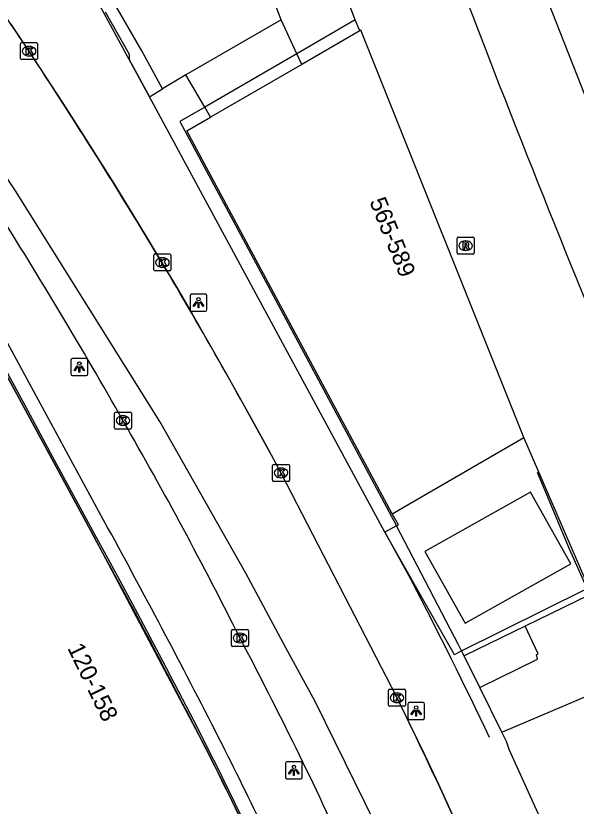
# Model space of a CAD drawing. Extents: x 155018 to 156648, y 383980 to 385733.
# Drawn here: x 156015.35 to 156048.29, y 384943.11 to 384989.58 of the extents above; entities that cross this region are included whole.
import ezdxf

# ---------------------------------------------------------------- set-up
doc = ezdxf.new("R2010")
doc.units = 0
for name, color, linetype in [('IMGEO_Dek', 7, 'Continuous'), ('IMGEO_Groenvoorziening', 7, 'Continuous'), ('IMGEO_Hek', 7, 'Continuous'), ('IMGEO_Kolk', 7, 'Continuous'), ('IMGEO_Lichtpunt', 7, 'Continuous'), ('IMGEO_Lijnafwatering', 7, 'Continuous'), ('IMGEO_Muur', 7, 'Continuous'), ('IMGEO_OVBaan_gesloten', 7, 'Continuous'), ('IMGEO_Pand', 7, 'Continuous'), ('IMGEO_Pand_nummerreeks', 7, 'Continuous'), ('IMGEO_Pand_overbouw', 7, 'Continuous'), ('IMGEO_Parkeervlak_open', 7, 'Continuous'), ('IMGEO_Rijbaan_lokaal_gesloten', 7, 'Continuous'), ('IMGEO_Rioolput', 7, 'Continuous'), ('IMGEO_Voetpad_gesloten', 7, 'Continuous'), ('IMGEO_Voetpad_open', 7, 'Continuous')]:
    doc.layers.add(name, color=color, linetype=linetype)

msp = doc.modelspace()

# ---------------------------------------------------------------- linework, layer by layer
at = {"layer": 'IMGEO_Dek'}
for points in [[(156046.063, 384942.673), (156044.343, 384946.44), (156044.19, 384946.907), (156043.916, 384947.46), (156042.615, 384950.09), (156041.699, 384951.94), (156041.549, 384952.243), (156041.378, 384952.589), (156037.728, 384959.594), (156037.038, 384959.215), (156023.198, 384984.824), (156023.964, 384985.283), (156022.766, 384987.512), (156021.016, 384990.55), (156017.88, 384995.994), (156015.235, 385000)], [(156007.45, 384981.995), (156019.904, 384959.036), (156026.633, 384946.28), (156027.709, 384944.118), (156028.763, 384941.944)]]:
    msp.add_lwpolyline(points, dxfattribs=at)
at = {"layer": 'IMGEO_Groenvoorziening'}
msp.add_lwpolyline([(156030.952, 384989.346), (156025.345, 384986.112)], dxfattribs=at)
at = {"layer": 'IMGEO_Hek'}
for points in [[(156020.606, 384989.813), (156022.016, 384987.328)], [(156022.016, 384987.328), (156022.004, 384987.012)], [(156022.004, 384987.012), (156023.198, 384984.824)], [(156037.038, 384959.215), (156038.648, 384956.291)]]:
    msp.add_lwpolyline(points, dxfattribs=at)
msp.add_arc((155815.102, 384839.529), 252.202, 25.26006, 27.57881, dxfattribs=at)
at = {"layer": 'IMGEO_Kolk'}
for p, q in [((156015.628, 384987.076), (156015.628, 384987.928)), ((156015.703, 384988.002), (156016.555, 384988.002)), ((156016.629, 384987.928), (156016.629, 384987.076)), ((156016.116, 384987.782), (156016.141, 384987.782)), ((156016.555, 384987.002), (156015.703, 384987.002)), ((156016.139, 384987.222), (156016.114, 384987.222)), ((156023.468, 384974.651), (156023.468, 384975.503)), ((156023.543, 384975.577), (156024.395, 384975.577)), ((156024.469, 384975.503), (156024.469, 384974.651)), ((156023.956, 384975.357), (156023.981, 384975.357)), ((156024.395, 384974.577), (156023.543, 384974.577)), ((156023.979, 384974.797), (156023.954, 384974.797)), ((156021.146, 384965.358), (156021.146, 384966.21)), ((156021.221, 384966.284), (156022.073, 384966.284)), ((156022.147, 384966.21), (156022.147, 384965.358)), ((156021.634, 384966.064), (156021.659, 384966.064)), ((156022.073, 384965.284), (156021.221, 384965.284)), ((156021.657, 384965.504), (156021.632, 384965.504)), ((156030.44, 384962.278), (156030.44, 384963.13)), ((156030.515, 384963.204), (156031.367, 384963.204)), ((156030.928, 384962.984), (156030.953, 384962.984)), ((156031.441, 384963.13), (156031.441, 384962.278)), ((156030.951, 384962.424), (156030.926, 384962.424)), ((156031.367, 384962.204), (156030.515, 384962.204)), ((156028.031, 384952.57), (156028.031, 384953.422)), ((156028.106, 384953.496), (156028.958, 384953.496)), ((156028.519, 384953.276), (156028.544, 384953.276)), ((156029.032, 384953.422), (156029.032, 384952.57)), ((156028.542, 384952.716), (156028.517, 384952.716)), ((156028.958, 384952.496), (156028.106, 384952.496)), ((156037.254, 384949.057), (156037.254, 384949.909)), ((156037.329, 384949.983), (156038.181, 384949.983)), ((156038.255, 384949.909), (156038.255, 384949.057)), ((156037.742, 384949.763), (156037.767, 384949.763)), ((156038.181, 384948.983), (156037.329, 384948.983)), ((156037.765, 384949.203), (156037.74, 384949.203))]:
    msp.add_line(p, q, dxfattribs=at)
for points in [[(156015.628, 384987.076), (156015.628, 384987.928)], [(156015.703, 384988.002), (156016.555, 384988.002)], [(156016.629, 384987.928), (156016.629, 384987.076)], [(156015.949, 384987.702), (156016.072, 384987.702), (156016.072, 384987.551), (156016.202, 384987.702), (156016.366, 384987.702), (156016.22, 384987.551), (156016.373, 384987.302), (156016.221, 384987.302), (156016.136, 384987.466), (156016.072, 384987.399), (156016.072, 384987.302), (156015.949, 384987.302), (156015.949, 384987.702)], [(156016.555, 384987.002), (156015.703, 384987.002)], [(156023.468, 384974.651), (156023.468, 384975.503)], [(156023.543, 384975.577), (156024.395, 384975.577)], [(156024.469, 384975.503), (156024.469, 384974.651)], [(156023.789, 384975.277), (156023.912, 384975.277), (156023.912, 384975.126), (156024.042, 384975.277), (156024.206, 384975.277), (156024.06, 384975.126), (156024.213, 384974.877), (156024.061, 384974.877), (156023.976, 384975.041), (156023.912, 384974.974), (156023.912, 384974.877), (156023.789, 384974.877), (156023.789, 384975.277)], [(156024.395, 384974.577), (156023.543, 384974.577)], [(156021.146, 384965.358), (156021.146, 384966.21)], [(156021.221, 384966.284), (156022.073, 384966.284)], [(156022.147, 384966.21), (156022.147, 384965.358)], [(156021.467, 384965.984), (156021.59, 384965.984), (156021.59, 384965.833), (156021.72, 384965.984), (156021.884, 384965.984), (156021.738, 384965.833), (156021.891, 384965.584), (156021.739, 384965.584), (156021.654, 384965.748), (156021.59, 384965.681), (156021.59, 384965.584), (156021.467, 384965.584), (156021.467, 384965.984)], [(156022.073, 384965.284), (156021.221, 384965.284)], [(156030.44, 384962.278), (156030.44, 384963.13)], [(156030.515, 384963.204), (156031.367, 384963.204)], [(156030.761, 384962.904), (156030.884, 384962.904), (156030.884, 384962.753), (156031.014, 384962.904), (156031.178, 384962.904), (156031.032, 384962.753), (156031.185, 384962.504), (156031.033, 384962.504), (156030.948, 384962.668), (156030.884, 384962.601), (156030.884, 384962.504), (156030.761, 384962.504), (156030.761, 384962.904)], [(156031.441, 384963.13), (156031.441, 384962.278)], [(156031.367, 384962.204), (156030.515, 384962.204)], [(156028.031, 384952.57), (156028.031, 384953.422)], [(156028.106, 384953.496), (156028.958, 384953.496)], [(156028.352, 384953.196), (156028.475, 384953.196), (156028.475, 384953.045), (156028.605, 384953.196), (156028.769, 384953.196), (156028.623, 384953.045), (156028.776, 384952.796), (156028.624, 384952.796), (156028.539, 384952.96), (156028.475, 384952.893), (156028.475, 384952.796), (156028.352, 384952.796), (156028.352, 384953.196)], [(156029.032, 384953.422), (156029.032, 384952.57)], [(156028.958, 384952.496), (156028.106, 384952.496)], [(156037.254, 384949.057), (156037.254, 384949.909)], [(156037.329, 384949.983), (156038.181, 384949.983)], [(156038.255, 384949.909), (156038.255, 384949.057)], [(156037.575, 384949.683), (156037.698, 384949.683), (156037.698, 384949.532), (156037.828, 384949.683), (156037.992, 384949.683), (156037.846, 384949.532), (156037.999, 384949.283), (156037.847, 384949.283), (156037.762, 384949.447), (156037.698, 384949.38), (156037.698, 384949.283), (156037.575, 384949.283), (156037.575, 384949.683)], [(156038.181, 384948.983), (156037.329, 384948.983)]]:
    msp.add_lwpolyline(points, dxfattribs=at)
for centre, start, end in [((156015.705, 384987.926), 91.552, 178.448), ((156015.705, 384987.926), 91.552, 178.448), ((156016.553, 384987.926), 1.552, 88.448), ((156016.553, 384987.926), 1.552, 88.448), ((156015.705, 384987.078), 181.552, 268.448), ((156015.705, 384987.078), 181.552, 268.448), ((156016.553, 384987.078), 271.552, 358.448), ((156016.553, 384987.078), 271.552, 358.448), ((156023.545, 384975.501), 91.552, 178.448), ((156023.545, 384975.501), 91.552, 178.448), ((156024.393, 384975.501), 1.552, 88.448), ((156024.393, 384975.501), 1.552, 88.448), ((156023.545, 384974.653), 181.552, 268.448), ((156023.545, 384974.653), 181.552, 268.448), ((156024.393, 384974.653), 271.552, 358.448), ((156024.393, 384974.653), 271.552, 358.448), ((156021.223, 384966.208), 91.552, 178.448), ((156021.223, 384966.208), 91.552, 178.448), ((156022.071, 384966.208), 1.552, 88.448), ((156022.071, 384966.208), 1.552, 88.448), ((156021.223, 384965.36), 181.552, 268.448), ((156021.223, 384965.36), 181.552, 268.448), ((156022.071, 384965.36), 271.552, 358.448), ((156022.071, 384965.36), 271.552, 358.448), ((156030.517, 384963.128), 91.552, 178.448), ((156030.517, 384963.128), 91.552, 178.448), ((156031.365, 384963.128), 1.552, 88.448), ((156031.365, 384963.128), 1.552, 88.448), ((156030.517, 384962.28), 181.552, 268.448), ((156030.517, 384962.28), 181.552, 268.448), ((156031.365, 384962.28), 271.552, 358.448), ((156031.365, 384962.28), 271.552, 358.448), ((156028.108, 384953.42), 91.552, 178.448), ((156028.108, 384953.42), 91.552, 178.448), ((156028.956, 384953.42), 1.552, 88.448), ((156028.956, 384953.42), 1.552, 88.448), ((156028.108, 384952.572), 181.552, 268.448), ((156028.108, 384952.572), 181.552, 268.448), ((156028.956, 384952.572), 271.552, 358.448), ((156028.956, 384952.572), 271.552, 358.448), ((156037.331, 384949.907), 91.552, 178.448), ((156037.331, 384949.907), 91.552, 178.448), ((156038.179, 384949.907), 1.552, 88.448), ((156038.179, 384949.907), 1.552, 88.448), ((156037.331, 384949.059), 181.552, 268.448), ((156037.331, 384949.059), 181.552, 268.448), ((156038.179, 384949.059), 271.552, 358.448), ((156038.179, 384949.059), 271.552, 358.448)]:
    msp.add_arc(centre, 0.0765, start, end, dxfattribs=at)
for centre, major_axis, ratio, start_param, end_param in [((156016.115, 384987.502), (-0.387, 0.002), 0.722429, 4.712389, 7.853982), ((156016.14, 384987.502), (-0.39, 0.002), 0.717154, 1.570796, 4.712389), ((156023.955, 384975.077), (-0.387, 0.002), 0.722429, 4.712389, 7.853982), ((156023.98, 384975.077), (-0.39, 0.002), 0.717154, 1.570796, 4.712389), ((156021.633, 384965.784), (-0.387, 0.002), 0.722429, 4.712389, 7.853982), ((156021.658, 384965.784), (-0.39, 0.002), 0.717154, 1.570796, 4.712389), ((156030.927, 384962.704), (-0.387, 0.002), 0.722429, 4.712389, 7.853982), ((156030.952, 384962.704), (-0.39, 0.002), 0.717154, 1.570796, 4.712389), ((156028.518, 384952.996), (-0.387, 0.002), 0.722429, 4.712389, 7.853982), ((156028.543, 384952.996), (-0.39, 0.002), 0.717154, 1.570796, 4.712389), ((156037.741, 384949.483), (-0.387, 0.002), 0.722429, 4.712389, 7.853982), ((156037.766, 384949.483), (-0.39, 0.002), 0.717154, 1.570796, 4.712389)]:
    msp.add_ellipse(centre, major_axis=major_axis, ratio=ratio, start_param=start_param, end_param=end_param, dxfattribs=at)
at = {"layer": 'IMGEO_Lichtpunt'}
for p, q in [((156025.59, 384973.117), (156025.59, 384972.31)), ((156025.59, 384973.117), (156025.59, 384972.31)), ((156026.492, 384973.212), (156025.684, 384973.212)), ((156026.492, 384973.212), (156025.684, 384973.212)), ((156026.586, 384972.31), (156026.586, 384973.117)), ((156026.586, 384972.31), (156026.586, 384973.117)), ((156025.684, 384972.216), (156026.492, 384972.216)), ((156025.684, 384972.216), (156026.492, 384972.216)), ((156018.585, 384969.334), (156018.585, 384968.527)), ((156018.585, 384969.334), (156018.585, 384968.527)), ((156019.487, 384969.429), (156018.679, 384969.429)), ((156019.487, 384969.429), (156018.679, 384969.429)), ((156019.581, 384968.527), (156019.581, 384969.334)), ((156019.581, 384968.527), (156019.581, 384969.334)), ((156018.679, 384968.433), (156019.487, 384968.433)), ((156018.679, 384968.433), (156019.487, 384968.433)), ((156038.384, 384949.112), (156038.384, 384948.305)), ((156038.384, 384949.112), (156038.384, 384948.305)), ((156039.286, 384949.207), (156038.478, 384949.207)), ((156039.286, 384949.207), (156038.478, 384949.207)), ((156039.38, 384948.305), (156039.38, 384949.112)), ((156039.38, 384948.305), (156039.38, 384949.112)), ((156038.478, 384948.211), (156039.286, 384948.211)), ((156038.478, 384948.211), (156039.286, 384948.211)), ((156032.096, 384945.717), (156031.288, 384945.717)), ((156032.096, 384945.717), (156031.288, 384945.717)), ((156031.194, 384945.622), (156031.194, 384944.815)), ((156031.194, 384945.622), (156031.194, 384944.815)), ((156032.19, 384944.815), (156032.19, 384945.622)), ((156032.19, 384944.815), (156032.19, 384945.622)), ((156031.288, 384944.721), (156032.096, 384944.721)), ((156031.288, 384944.721), (156032.096, 384944.721))]:
    msp.add_line(p, q, dxfattribs=at)
for points in [[(156025.964, 384972.781), (156026.003, 384972.753), (156025.815, 384972.491), (156025.777, 384972.518), (156025.964, 384972.781)], [(156026.066, 384972.733), (156026.113, 384972.733), (156026.113, 384972.411), (156026.066, 384972.411), (156026.066, 384972.733)], [(156026.176, 384972.753), (156026.214, 384972.78), (156026.401, 384972.518), (156026.362, 384972.49), (156026.176, 384972.753)], [(156018.959, 384968.998), (156018.998, 384968.97), (156018.81, 384968.708), (156018.772, 384968.735), (156018.959, 384968.998)], [(156019.061, 384968.95), (156019.108, 384968.95), (156019.108, 384968.628), (156019.061, 384968.628), (156019.061, 384968.95)], [(156019.171, 384968.97), (156019.209, 384968.997), (156019.396, 384968.735), (156019.357, 384968.707), (156019.171, 384968.97)], [(156038.758, 384948.776), (156038.797, 384948.748), (156038.609, 384948.486), (156038.571, 384948.513), (156038.758, 384948.776)], [(156038.86, 384948.728), (156038.907, 384948.728), (156038.907, 384948.406), (156038.86, 384948.406), (156038.86, 384948.728)], [(156038.97, 384948.748), (156039.008, 384948.775), (156039.195, 384948.513), (156039.156, 384948.485), (156038.97, 384948.748)], [(156031.568, 384945.286), (156031.607, 384945.258), (156031.419, 384944.996), (156031.381, 384945.023), (156031.568, 384945.286)], [(156031.67, 384945.238), (156031.717, 384945.238), (156031.717, 384944.916), (156031.67, 384944.916), (156031.67, 384945.238)], [(156031.78, 384945.258), (156031.818, 384945.285), (156032.005, 384945.023), (156031.966, 384944.995), (156031.78, 384945.258)]]:
    msp.add_lwpolyline(points, dxfattribs=at)
for centre in [(156026.089, 384972.915), (156019.084, 384969.132), (156038.883, 384948.91), (156031.693, 384945.42)]:
    msp.add_circle(centre, 0.0994, dxfattribs=at)
for centre, start, end in [((156025.684, 384973.117), 90, 180), ((156025.684, 384973.117), 90, 180), ((156026.492, 384973.117), 0, 90), ((156026.492, 384973.117), 0, 90), ((156025.684, 384972.31), 180, 270), ((156025.684, 384972.31), 180, 270), ((156026.492, 384972.31), 270, 0), ((156026.492, 384972.31), 270, 360), ((156018.679, 384969.334), 90, 180), ((156018.679, 384969.334), 90, 180), ((156019.487, 384969.334), 0, 90), ((156019.487, 384969.334), 0, 90), ((156018.679, 384968.527), 180, 270), ((156018.679, 384968.527), 180, 270), ((156019.487, 384968.527), 270, 0), ((156019.487, 384968.527), 270, 360), ((156038.478, 384949.112), 90, 180), ((156038.478, 384949.112), 90, 180), ((156039.286, 384949.112), 0, 90), ((156039.286, 384949.112), 0, 90), ((156038.478, 384948.305), 180, 270), ((156038.478, 384948.305), 180, 270), ((156039.286, 384948.305), 270, 0), ((156039.286, 384948.305), 270, 360), ((156031.288, 384945.622), 90, 180), ((156031.288, 384945.622), 90, 180), ((156032.096, 384945.622), 0, 90), ((156032.096, 384945.622), 0, 90), ((156031.288, 384944.815), 180, 270), ((156031.288, 384944.815), 180, 270), ((156032.096, 384944.815), 270, 0), ((156032.096, 384944.815), 270, 360)]:
    msp.add_arc(centre, 0.0946, start, end, dxfattribs=at)
at = {"layer": 'IMGEO_Lijnafwatering'}
for points in [[(156035.57, 384988.693), (156035.304, 384989.341), (156032.711, 384996.172)], [(156035.304, 384989.341), (156031.873, 384987.35), (156026.454, 384984.206), (156024.997, 384983.361), (156028.549, 384976.73)], [(156017.534, 384963.636), (156015.909, 384966.632), (156007.782, 384981.614)], [(156028.549, 384976.73), (156037.728, 384959.594)], [(156027.117, 384945.568), (156026.988, 384945.822), (156026.86, 384946.076), (156026.731, 384946.33), (156025.827, 384948.1), (156024.916, 384949.867), (156023.997, 384951.629), (156022.68, 384954.124), (156021.348, 384956.611), (156020.001, 384959.089), (156017.534, 384963.636)], [(156051.214, 384950.822), (156047.907, 384958.174), (156046.009, 384962.72)], [(156035.44, 384926.892), (156034.59, 384928.995), (156033.724, 384931.092), (156032.844, 384933.183), (156032.397, 384934.232), (156031.944, 384935.279), (156031.485, 384936.322), (156030.08, 384939.428), (156028.624, 384942.51), (156027.117, 384945.568)]]:
    msp.add_lwpolyline(points, dxfattribs=at)
at = {"layer": 'IMGEO_Muur'}
for points in [[(156041.549, 384952.243), (156048.853, 384955.877), (156049.027, 384955.523), (156045.297, 384953.699)], [(156045.297, 384953.699), (156041.699, 384951.94)], [(156041.699, 384951.94), (156041.549, 384952.243)]]:
    msp.add_lwpolyline(points, dxfattribs=at)
at = {"layer": 'IMGEO_OVBaan_gesloten'}
for points in [[(156015.063, 384989.091), (156016.121, 384987.508), (156017.121, 384985.979), (156018.114, 384984.445), (156019.099, 384982.905), (156020.075, 384981.361), (156021.044, 384979.811), (156022.005, 384978.257), (156022.957, 384976.697), (156023.902, 384975.133), (156024.811, 384973.596), (156025.712, 384972.055), (156026.604, 384970.508), (156027.487, 384968.957), (156028.362, 384967.4), (156029.228, 384965.839), (156030.086, 384964.273), (156030.935, 384962.703), (156037.749, 384949.494), (156038.575, 384947.802), (156039.387, 384946.104), (156040.187, 384944.399), (156040.974, 384942.688)], [(156030.935, 384962.703), (156037.749, 384949.494)]]:
    msp.add_lwpolyline(points, dxfattribs=at)
for centre, radius, start, end in [((155741.671, 384805.197), 329.485, 33.59516, 36.24469), ((155719.807, 384792.561), 354.692, 30.9796, 33.34111), ((155754.955, 384814.721), 306.505, 29.52861, 32.24469), ((155754.955, 384814.721), 306.505, 29.52861, 32.24469), ((155745.936, 384809.653), 323.495, 28.23669, 30.76641), ((155805.115, 384841.096), 249.867, 26.60349, 29.93497), ((155805.115, 384841.096), 249.867, 26.60349, 29.93497), ((155807.963, 384836.603), 249.389, 24.47865, 27.81966), ((155807.963, 384836.603), 249.389, 24.47865, 27.81966), ((155816.117, 384840.308), 247.067, 22.73386, 26.22709)]:
    msp.add_arc(centre, radius, start, end, dxfattribs=at)
at = {"layer": 'IMGEO_Pand'}
for points in [[(156045.215, 384964.779), (156035.637, 384988.732), (156035.57, 384988.693), (156032.162, 384986.724)], [(156032.162, 384986.724), (156026.794, 384983.622)], [(156037.462, 384960.302), (156025.393, 384982.812), (156026.794, 384983.622)], [(156019.904, 384959.036), (156007.45, 384981.995)], [(156037.462, 384960.302), (156045.215, 384964.779)]]:
    msp.add_lwpolyline(points, dxfattribs=at)
for centre, radius, start, end in [((155618.416, 384739.092), 457.786, 26.90983, 28.71494), ((155824.325, 384844.218), 226.595, 23.10568, 26.77046)]:
    msp.add_arc(centre, radius, start, end, dxfattribs=at)
at = {"layer": 'IMGEO_Pand_overbouw'}
msp.add_lwpolyline([(156037.638, 384939.699), (156032.938, 384949.258), (156031.228, 384952.424), (156028.885, 384956.762), (156023.824, 384965.729), (156015.329, 384979.293), (156010.047, 384987.197), (156004.748, 384994.572), (156003.959, 384995.67), (155994.678, 385008.257), (155982.028, 385025.261), (155975.946, 385033.308), (155969.19, 385041.146), (155966.094, 385044.608), (155960.986, 385049.184), (155953.94, 385055.371)], dxfattribs=at)
at = {"layer": 'IMGEO_Parkeervlak_open'}
for points in [[(156030.952, 384989.346), (156029.136, 384994.099)], [(156032.162, 384986.724), (156031.873, 384987.35), (156030.952, 384989.346)], [(156043.916, 384947.46), (156051.35, 384950.626), (156045.215, 384964.779)]]:
    msp.add_lwpolyline(points, dxfattribs=at)
at = {"layer": 'IMGEO_Rijbaan_lokaal_gesloten'}
msp.add_lwpolyline([(156096.005, 384889.122), (156092.909, 384895.285), (156092.02, 384897.077), (156091.067, 384898.836), (156090.049, 384900.559), (156086.705, 384906.394), (156080.476, 384917.441), (156074.405, 384928.575), (156068.494, 384939.796), (156062.513, 384952.087), (156056.957, 384964.576), (156051.834, 384977.248), (156049.091, 384984.184), (156046.375, 384991.13), (156043.687, 384998.086), (156041.559, 385003.679), (156039.454, 385009.281), (156037.369, 385014.89), (156033.423, 385025.897), (156029.714, 385036.985), (156026.244, 385048.151), (156025.327, 385051.243), (156029.135, 385057.216)], dxfattribs=at)
msp.add_arc((156856.352, 385302.513), 872.226, 200.450797, 202.293095, dxfattribs=at)
at = {"layer": 'IMGEO_Rioolput'}
for p, q in [((156041.289, 384975.636), (156041.289, 384976.488)), ((156041.364, 384976.562), (156042.216, 384976.562)), ((156041.777, 384976.342), (156041.802, 384976.342)), ((156042.29, 384976.488), (156042.29, 384975.636)), ((156042.216, 384975.562), (156041.364, 384975.562)), ((156041.8, 384975.782), (156041.775, 384975.782))]:
    msp.add_line(p, q, dxfattribs=at)
for points in [[(156041.289, 384975.636), (156041.289, 384976.488)], [(156041.364, 384976.562), (156042.216, 384976.562)], [(156042.29, 384976.488), (156042.29, 384975.636)], [(156041.878, 384976.26), (156041.626, 384976.262), (156041.626, 384975.862)], [(156041.626, 384975.862), (156041.75, 384975.862), (156041.75, 384976.024), (156041.761, 384976.024)], [(156041.804, 384976.181), (156041.75, 384976.181), (156041.75, 384976.1)], [(156041.75, 384976.1), (156041.802, 384976.1)], [(156041.808, 384975.995), (156041.879, 384975.862), (156042.019, 384975.862), (156041.954, 384975.988)], [(156042.216, 384975.562), (156041.364, 384975.562)]]:
    msp.add_lwpolyline(points, dxfattribs=at)
for centre, radius, start, end in [((156041.366, 384976.486), 0.0765, 91.552, 178.448), ((156041.366, 384976.486), 0.0765, 91.552, 178.448), ((156042.214, 384976.486), 0.0765, 1.552, 88.448), ((156042.214, 384976.486), 0.0765, 1.552, 88.448), ((156041.76, 384975.971), 0.0533, 26.0293, 88.6989), ((156041.786, 384976.289), 0.19, 274.7715, 282.9687), ((156041.81, 384976.085), 0.0964, 77.0061, 93.1865), ((156041.824, 384976.142), 0.0378, 276.6634, 79.6772), ((156041.877, 384976.15), 0.109, 350.3612, 89.416), ((156041.875, 384976.15), 0.112, 277.5842, 350.9817), ((156041.859, 384975.935), 0.108, 29.5134, 73.7905), ((156041.366, 384975.638), 0.0765, 181.552, 268.448), ((156041.366, 384975.638), 0.0765, 181.552, 268.448), ((156042.214, 384975.638), 0.0765, 271.552, 358.448), ((156042.214, 384975.638), 0.0765, 271.552, 358.448)]:
    msp.add_arc(centre, radius, start, end, dxfattribs=at)
for centre, major_axis, ratio, start_param, end_param in [((156041.776, 384976.062), (-0.387, 0.002), 0.722429, 4.712389, 7.853982), ((156041.801, 384976.062), (-0.39, 0.002), 0.717154, 1.570796, 4.712389)]:
    msp.add_ellipse(centre, major_axis=major_axis, ratio=ratio, start_param=start_param, end_param=end_param, dxfattribs=at)
at = {"layer": 'IMGEO_Voetpad_gesloten'}
for points in [[(156041.549, 384952.243), (156041.135, 384952.012), (156037.038, 384959.215), (156023.198, 384984.824), (156022.004, 384987.012), (156019.318, 384991.968), (156013.074, 385001.551), (156004.098, 385012.193)], [(155993.065, 385002.273), (156005.259, 384985.766), (156005.736, 384985.143), (156007.45, 384981.995), (156019.904, 384959.036), (156026.633, 384946.28)], [(156046.063, 384942.673), (156044.343, 384946.44), (156044.19, 384946.907), (156043.916, 384947.46), (156042.615, 384950.09), (156041.699, 384951.94), (156041.549, 384952.243), (156041.378, 384952.589), (156037.728, 384959.594), (156037.038, 384959.215), (156023.198, 384984.824), (156023.964, 384985.283), (156022.766, 384987.512), (156021.016, 384990.55), (156017.88, 384995.994), (156015.235, 385000)], [(156020.747, 384959.495), (156006.208, 384986.314), (156005.259, 384985.766)], [(156047.97, 384957.355), (156045.598, 384961.566), (156039.4, 384958.075), (156041.772, 384953.864), (156047.97, 384957.355)], [(156042.615, 384950.09), (156046.02, 384951.755), (156045.949, 384952.03), (156046.057, 384952.069), (156045.297, 384953.699)], [(156042.615, 384950.09), (156041.699, 384951.94)], [(156043.916, 384947.46), (156042.615, 384950.09)], [(156048.02, 384938.183), (156047.794, 384938.745), (156047.79, 384938.857), (156046.063, 384942.673), (156044.343, 384946.44), (156044.19, 384946.907), (156043.916, 384947.46)]]:
    msp.add_lwpolyline(points, dxfattribs=at)
for centre, radius, start, end in [((155614.547, 384737.039), 463.126, 26.91974, 28.70741), ((155842.11, 384852.504), 207.945, 23.58697, 26.94009), ((155824.325, 384844.218), 226.595, 23.10568, 26.77046)]:
    msp.add_arc(centre, radius, start, end, dxfattribs=at)
at = {"layer": 'IMGEO_Voetpad_open'}
for points in [[(156025.345, 384986.112), (156023.964, 384985.283), (156022.766, 384987.512), (156021.016, 384990.55)], [(156026.794, 384983.622), (156026.454, 384984.206), (156025.345, 384986.112)], [(156041.549, 384952.243), (156041.378, 384952.589), (156037.728, 384959.594), (156037.837, 384959.653), (156037.462, 384960.302)]]:
    msp.add_lwpolyline(points, dxfattribs=at)

# ---------------------------------------------------------------- texts
at = {"layer": 'IMGEO_Pand_nummerreeks'}
for s, rotation, p in [('565-589', 291.9866, (156036.12, 384978.667)), ('120-158', 295.7709, (156018.365, 384952.407))]:
    msp.add_text(s, height=1, rotation=rotation, dxfattribs=at).set_placement(p)

doc.saveas('drawing.dxf')
